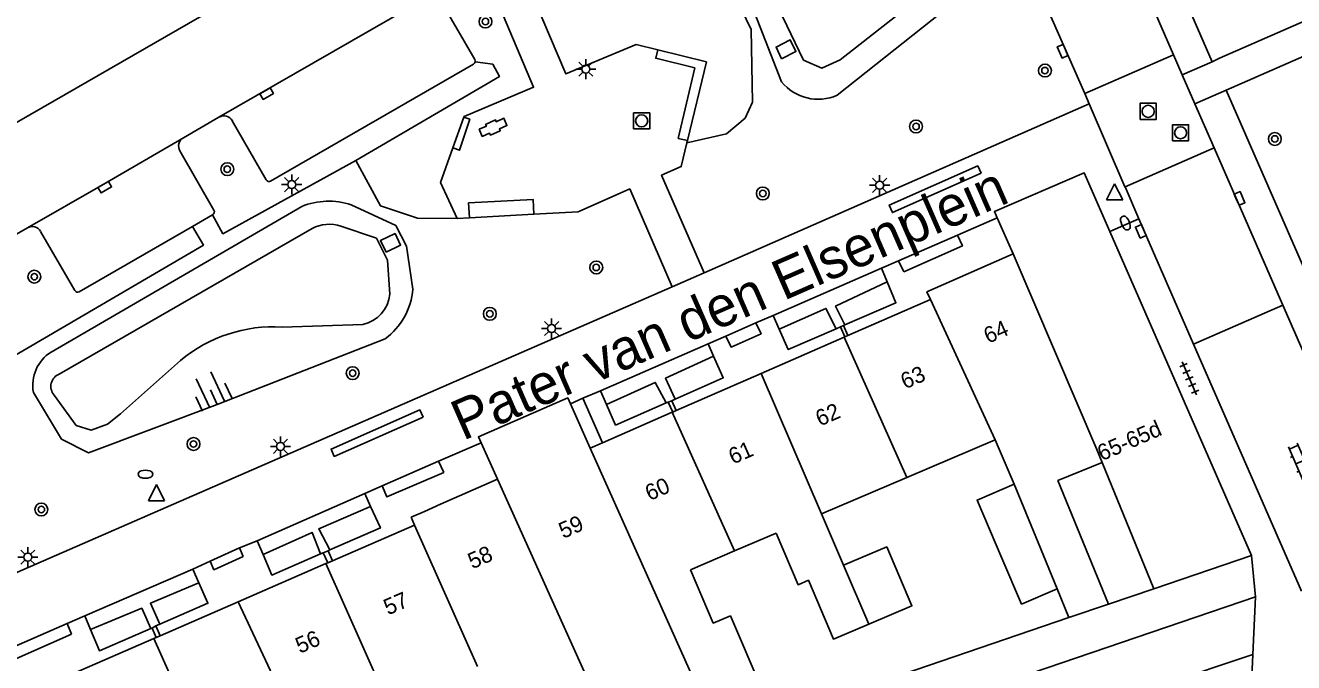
# Model space of a CAD drawing. Extents: x 132994 to 136000, y 393499 to 395512.
# Drawn here: x 134680.3 to 134759.1, y 394642.5 to 394682.2 of the extents above; entities that cross this region are included whole.
import ezdxf

# ---------------------------------------------------------------- set-up
doc = ezdxf.new("R2010")
doc.units = 0
for name, color, linetype in [('gg-afsc-erfafscheiding', 7, 'Continuous'), ('gg-afsc-muur', 7, 'Continuous'), ('gg-anno-huisnummerreeks BGT', 7, 'Continuous'), ('gg-anno-openbare ruimte label', 7, 'Continuous'), ('gg-bbg-bijgebouw', 7, 'Continuous'), ('gg-bbg-gedigitaliseerde bebouwing', 7, 'Continuous'), ('gg-bbg-gedigitaliseerde bijgebouw', 7, 'Continuous'), ('gg-bbg-hoofdgebouw', 7, 'Continuous'), ('gg-bbg-tussenscheiding', 7, 'Continuous'), ('gg-knt-bovenkant onderkant talud', 7, 'Continuous'), ('gg-knt-verharding', 7, 'Continuous'), ('gg-knt-verharding nz', 7, 'Continuous'), ('gg-kwrk-uitstroombak niveau min 01', 7, 'Continuous'), ('gt-grn-groengrens', 7, 'Continuous'), ('gt-grn-weggrens', 7, 'Continuous'), ('gt-symb-boom', 7, 'Continuous'), ('gt-symb-brandkraan', 7, 'Continuous'), ('gt-symb-klinker verharding', 7, 'Continuous'), ('gt-symb-kolk', 7, 'Continuous'), ('gt-symb-lichtmast', 7, 'Continuous'), ('gt-symb-rioolschacht', 7, 'Continuous'), ('gt-symb-talud symbool', 7, 'Continuous'), ('gt-symb-tegel verharding', 7, 'Continuous'), ('gt-symb-waterafsluiter', 7, 'Continuous')]:
    doc.layers.add(name, color=color, linetype=linetype)

# ---------------------------------------------------------------- blocks, each defined once
blk = doc.blocks.new('gt0-BOOM')
at = {"layer": 'gt-symb-boom'}
for radius in [0.4, 0.2]:
    blk.add_circle((0, 0), radius, dxfattribs=at)
blk = doc.blocks.new('gt0-KOLK')
at = {"layer": 'gt-symb-kolk'}
blk.add_lwpolyline([(0, 0), (0.375, 0), (0.375, 0.4), (-0.375, 0.4), (-0.375, 0), (0, 0)], dxfattribs=at)
blk = doc.blocks.new('gt0-WAFSL')
at = {"layer": 'gt-symb-waterafsluiter'}
for p, q in [((-0.5, -0.333), (0, 0.667)), ((0, 0.667), (0.5, -0.333)), ((0.5, -0.333), (-0.5, -0.333))]:
    blk.add_line(p, q, dxfattribs=at)
blk = doc.blocks.new('gt0-BR')
at = {"layer": 'gt-symb-brandkraan'}
for centre, radius, start, end in [((-0.244, 0), 0.206, 107.56694, 252.43307), ((0.599, -2.664), 3, 106.89205, 107.56694), ((0, -0.691), 0.938, 73.10799, 106.89205), ((-0.599, -2.664), 3, 72.43309, 73.10799), ((0.244, 0), 0.206, 287.56695, 72.43309), ((0.599, 2.664), 3, 252.43307, 253.10797), ((0, 0.691), 0.938, 253.10797, 286.89206), ((-0.599, 2.664), 3, 286.89206, 287.56695)]:
    blk.add_arc(centre, radius, start, end, dxfattribs=at)
blk = doc.blocks.new('gt0-RS')
at = {"layer": 'gt-symb-rioolschacht'}
blk.add_lwpolyline([(-0.5, -0.5), (0.5, -0.5), (0.5, 0.5), (-0.5, 0.5)], close=True, dxfattribs=at)
blk.add_circle((0, 0), 0.375, dxfattribs=at)
blk = doc.blocks.new('gt0-LMAST')
at = {"layer": 'gt-symb-lichtmast'}
for p, q in [((-0.182, 0.173), (-0.447, 0.438)), ((-0.005, 0.246), (-0.005, 0.621)), ((0.172, 0.173), (0.437, 0.438)), ((-0.255, -0.004), (-0.63, -0.004)), ((-0.182, -0.181), (-0.447, -0.446)), ((-0.005, -0.254), (-0.005, -0.629)), ((0.437, -0.446), (0.172, -0.181)), ((0.245, -0.004), (0.62, -0.004))]:
    blk.add_line(p, q, dxfattribs=at)
blk.add_circle((-0.005, -0.004), 0.25, dxfattribs=at)
blk = doc.blocks.new('gt0-TEG1')
at = {"layer": 'gt-symb-tegel verharding'}
for p, q in [((-1.125, 0), (1.125, 0)), ((-0.9, -0.25), (-0.9, 0.25)), ((-0.45, -0.25), (-0.45, 0.25)), ((0, -0.25), (0, 0.25)), ((0.45, -0.25), (0.45, 0.25)), ((0.9, -0.25), (0.9, 0.25))]:
    blk.add_line(p, q, dxfattribs=at)
blk = doc.blocks.new('gt0-KL1')
at = {"layer": 'gt-symb-klinker verharding'}
for p, q in [((-1.15, 0.3), (1.15, 0.3)), ((-1, -0.3), (-1, 0.3)), ((-0.5, 0.3), (-0.5, 0.45)), ((0, -0.3), (0, 0.3)), ((0.5, 0.3), (0.5, 0.45)), ((1, -0.3), (1, 0.3)), ((-1.15, -0.3), (1.15, -0.3)), ((-0.5, -0.45), (-0.5, -0.3)), ((0.5, -0.45), (0.5, -0.3))]:
    blk.add_line(p, q, dxfattribs=at)
blk = doc.blocks.new('gt0-TALUD_1')
at = {"layer": 'gt-symb-talud symbool'}
for p, q in [((-1, -1), (-1, 0)), ((-0.5, -2), (-0.5, 0)), ((0, -1), (0, 0)), ((0.5, -2), (0.5, 0)), ((1, -1), (1, 0))]:
    blk.add_line(p, q, dxfattribs=at)

msp = doc.modelspace()

# ---------------------------------------------------------------- linework, layer by layer
at = {"layer": 'gg-afsc-erfafscheiding'}
for p, q in [((134750.458, 394647.133), (134747.629, 394646.18)), ((134745.183, 394645.347), (134723.39, 394637.909))]:
    msp.add_line(p, q, dxfattribs=at)
at = {"layer": 'gg-afsc-muur'}
for p, q in [((134707.579, 394676.455), (134706.9, 394674.546)), ((134707.93, 394670.21), (134711.942, 394670.432)), ((134756.61, 394643.05), (134756.27, 394635.552))]:
    msp.add_line(p, q, dxfattribs=at)
for points in [[(134721.482, 394675.007), (134720.907, 394675.142), (134721.932, 394679.521), (134719.512, 394680.121), (134719.641, 394680.641)], [(134719.641, 394680.641), (134722.661, 394679.9), (134721.482, 394675.007)], [(134707.579, 394676.455), (134707.958, 394676.328), (134707.312, 394674.407), (134706.9, 394674.546)], [(134708.537, 394675.711), (134708.989, 394675.911), (134708.943, 394676.015), (134709.556, 394676.289), (134709.603, 394676.182), (134710.075, 394676.39), (134710.269, 394675.942), (134709.796, 394675.733), (134709.845, 394675.621), (134709.24, 394675.351), (134709.189, 394675.466), (134708.734, 394675.265), (134708.537, 394675.711)], [(134739.722, 394672.976), (134739.519, 394673.433), (134734.015, 394670.991), (134734.217, 394670.534), (134739.722, 394672.976)], [(134711.942, 394670.432), (134711.894, 394671.345), (134707.882, 394671.135), (134707.93, 394670.21)], [(134705.061, 394657.806), (134704.859, 394658.263), (134699.335, 394655.824), (134699.537, 394655.367), (134705.061, 394657.806)]]:
    msp.add_lwpolyline(points, dxfattribs=at)
at = {"layer": 'gg-bbg-bijgebouw'}
for p in [(134756.78, 394646.64), (134751.04, 394641.185)]:
    msp.add_line(p, (134756.61, 394643.05), dxfattribs=at)
at = {"layer": 'gg-bbg-gedigitaliseerde bebouwing'}
for p, q in [((134735.103, 394654.057), (134740.589, 394656.398)), ((134740.589, 394656.398), (134741.769, 394653.632)), ((134750.458, 394647.133), (134747.25, 394654.991)), ((134729.809, 394651.797), (134735.103, 394654.057)), ((134729.809, 394651.797), (134731.179, 394648.595)), ((134724.395, 394649.487), (134726.984, 394650.592)), ((134721.668, 394648.323), (134724.395, 394649.487)), ((134750.458, 394647.133), (134756.52, 394649.21)), ((134744.451, 394647.124), (134745.183, 394645.347)), ((134747.629, 394646.18), (134745.183, 394645.347))]:
    msp.add_line(p, q, dxfattribs=at)
for points in [[(134747.629, 394646.18), (134744.492, 394653.865), (134747.25, 394654.991)], [(134732.756, 394644.945), (134730.552, 394644.004), (134728.991, 394647.662), (134728.351, 394647.389), (134726.984, 394650.592)], [(134721.668, 394648.323), (134723.086, 394644.999), (134724.149, 394645.452), (134726.112, 394640.851), (134722.801, 394639.438)]]:
    msp.add_lwpolyline(points, dxfattribs=at)
at = {"layer": 'gg-bbg-gedigitaliseerde bijgebouw'}
msp.add_line((134756.78, 394646.64), (134741.032, 394641.274), dxfattribs=at)
for points in [[(134741.769, 394653.632), (134739.474, 394652.653), (134741.012, 394649.049)], [(134732.756, 394644.945), (134735.423, 394646.083), (134733.863, 394649.741), (134731.179, 394648.595)], [(134741.012, 394649.049), (134742.237, 394646.179), (134744.451, 394647.124)]]:
    msp.add_lwpolyline(points, dxfattribs=at)
at = {"layer": 'gg-bbg-hoofdgebouw'}
for p, q in [((134741.71, 394667.97), (134740.723, 394670.2)), ((134747.722, 394669.344), (134756.52, 394649.21)), ((134731.452, 394662.89), (134736.57, 394665.13)), ((134726.054, 394660.529), (134731.211, 394662.785)), ((134731.211, 394662.785), (134731.256, 394662.805)), ((134731.256, 394662.805), (134731.452, 394662.89)), ((134720.771, 394658.217), (134726.054, 394660.529)), ((134714.205, 394658.63), (134715.43, 394655.88)), ((134716.203, 394656.218), (134720.535, 394658.114)), ((134720.535, 394658.114), (134720.563, 394658.126)), ((134720.563, 394658.126), (134720.771, 394658.217)), ((134709.68, 394653.95), (134708.655, 394656.215)), ((134715.43, 394655.88), (134716.203, 394656.218)), ((134706.14, 394652.388), (134709.68, 394653.95)), ((134705.15, 394651.951), (134706.14, 394652.388)), ((134704.31, 394651.58), (134705.15, 394651.951)), ((134704.52, 394651.1), (134704.31, 394651.58)), ((134699.426, 394648.879), (134704.52, 394651.1)), ((134693.577, 394646.33), (134699.022, 394648.703)), ((134699.022, 394648.703), (134699.131, 394648.751)), ((134699.131, 394648.751), (134699.426, 394648.879)), ((134688.727, 394644.215), (134693.577, 394646.33)), ((134688.476, 394644.106), (134688.727, 394644.215)), ((134683.37, 394641.88), (134688.332, 394644.043)), ((134688.332, 394644.043), (134688.476, 394644.106))]:
    msp.add_line(p, q, dxfattribs=at)
for points in [[(134740.723, 394670.2), (134740.55, 394670.59), (134746.12, 394673.01), (134747.722, 394669.344)], [(134736.57, 394665.13), (134736.36, 394665.6), (134741.71, 394667.97)], [(134708.655, 394656.215), (134708.49, 394656.58), (134714.04, 394659), (134714.205, 394658.63)]]:
    msp.add_lwpolyline(points, dxfattribs=at)
at = {"layer": 'gg-bbg-tussenscheiding'}
for p, q in [((134746.919, 394655.801), (134741.71, 394667.97)), ((134740.589, 394656.398), (134736.57, 394665.13)), ((134735.103, 394654.057), (134731.211, 394662.785)), ((134729.809, 394651.797), (134726.054, 394660.529)), ((134724.395, 394649.487), (134720.535, 394658.114)), ((134722.801, 394639.438), (134715.43, 394655.88)), ((134747.25, 394654.991), (134746.919, 394655.801)), ((134709.68, 394653.95), (134717.596, 394636.353)), ((134743.262, 394650.009), (134741.769, 394653.632)), ((134708.428, 394642.303), (134704.52, 394651.1)), ((134744.451, 394647.124), (134743.262, 394650.009)), ((134702.961, 394639.871), (134699.022, 394648.703)), ((134731.179, 394648.595), (134732.756, 394644.945)), ((134697.675, 394637.519), (134693.577, 394646.33)), ((134692.316, 394635.135), (134688.332, 394644.043))]:
    msp.add_line(p, q, dxfattribs=at)
at = {"layer": 'gg-knt-bovenkant onderkant talud'}
for p, q in [((134730.781, 394677.822), (134739.135, 394684.471)), ((134725.673, 394682.907), (134727.329, 394678.664)), ((134697.514, 394670.914), (134681.944, 394661.857)), ((134682.449, 394660.488), (134698.156, 394669.538)), ((134701.308, 394663.573), (134696.307, 394663.414))]:
    msp.add_line(p, q, dxfattribs=at)
for points in [[(134737.852, 394685.436), (134730.964, 394680.03), (134729.824, 394679.5), (134728.691, 394680.01), (134727.394, 394682.712)], [(134704.421, 394665.76), (134704.016, 394668.438), (134703.356, 394669.723), (134700.592, 394671.017)], [(134699.955, 394669.678), (134702.157, 394668.944), (134702.835, 394667.568), (134703, 394665.459)], [(134680.845, 394659.347), (134682.59, 394656.441), (134684.269, 394655.583), (134692.261, 394658.593), (134702.698, 394662.686)], [(134689.979, 394661.334), (134686.262, 394658.012), (134685.458, 394657.376), (134684.428, 394657.003), (134683.51, 394657.288), (134682.129, 394659.185)]]:
    msp.add_lwpolyline(points, dxfattribs=at)
for centre, radius, start, end in [((134729.602, 394680.486), 2.913, 218.71543, 293.86912), ((134699.197, 394666.673), 4.562, 72.19099, 111.64219), ((134699.216, 394667.541), 2.261, 70.93353, 117.96616), ((134700.852, 394665.684), 2.16, 282.1885, 354.01861), ((134700.175, 394666.12), 4.261, 306.30296, 355.15513), ((134695.775, 394654.365), 9.064, 86.63819, 129.75298), ((134683.265, 394659.783), 2.459, 122.49874, 190.20898), ((134682.758, 394659.721), 0.827, 111.96595, 220.43799)]:
    msp.add_arc(centre, radius, start, end, dxfattribs=at)
at = {"layer": 'gg-knt-verharding'}
for p, q in [((134741.459, 394708.888), (134754.074, 394679.899)), ((134746.164, 394677.931), (134740.307, 394691.283)), ((134754.543, 394680.125), (134761.08, 394682.999)), ((134751.668, 394680.344), (134746.164, 394677.931)), ((134751.668, 394680.344), (134752.211, 394679.103)), ((134754.074, 394679.899), (134754.543, 394680.125)), ((134752.211, 394679.103), (134753, 394677.298)), ((134722.519, 394666.773), (134746.444, 394677.288)), ((134746.444, 394677.288), (134746.164, 394677.931)), ((134753, 394677.298), (134754.195, 394674.564)), ((134692.372, 394676.461), (134690.162, 394675.177)), ((134695.314, 394672.562), (134693.205, 394676.234)), ((134721.482, 394675.007), (134721.45, 394674.873)), ((134689.95, 394674.361), (134692.06, 394670.671)), ((134754.195, 394674.564), (134748.664, 394672.123)), ((134758.469, 394664.762), (134754.195, 394674.564)), ((134748.664, 394672.123), (134749.527, 394670.133)), ((134691.983, 394670.393), (134690.727, 394669.661)), ((134707.166, 394670.168), (134707.93, 394670.21)), ((134680.475, 394669.585), (134678.266, 394668.304)), ((134690.727, 394669.661), (134683.689, 394665.603)), ((134749.527, 394670.133), (134747.722, 394669.344)), ((134749.527, 394670.133), (134752.926, 394662.342)), ((134683.424, 394665.677), (134681.295, 394669.363)), ((134734.582, 394667.535), (134738.263, 394669.129)), ((134733.527, 394667.075), (134726.805, 394664.139)), ((134733.884, 394666.229), (134733.527, 394667.075)), ((134734.914, 394666.851), (134734.582, 394667.535)), ((134720.54, 394665.911), (134678.471, 394647.561)), ((134758.469, 394664.762), (134752.926, 394662.342)), ((134726.805, 394664.139), (134727.178, 394663.287)), ((134723.86, 394662.847), (134725.724, 394663.675)), ((134730.712, 394663.308), (134730.984, 394663.427)), ((134730.984, 394663.427), (134731.256, 394662.805)), ((134731.18, 394663.512), (134731.267, 394663.55)), ((134731.452, 394662.89), (134731.18, 394663.512)), ((134722.762, 394662.364), (134716.08, 394659.446)), ((134723.102, 394661.603), (134722.762, 394662.364)), ((134752.926, 394662.342), (134759.621, 394646.997)), ((134716.08, 394659.446), (134716.453, 394658.595)), ((134714.973, 394658.981), (134714.205, 394658.63)), ((134716.203, 394656.218), (134714.973, 394658.981)), ((134720.167, 394658.696), (134720.29, 394658.75)), ((134720.29, 394658.75), (134720.563, 394658.126)), ((134720.502, 394658.833), (134720.713, 394658.927)), ((134720.771, 394658.217), (134720.502, 394658.833)), ((134706.015, 394655.062), (134702.512, 394653.534)), ((134706.353, 394654.376), (134706.015, 394655.062)), ((134701.434, 394653.066), (134694.749, 394650.119)), ((134701.797, 394652.26), (134701.434, 394653.066)), ((134694.749, 394650.119), (134695.115, 394649.27)), ((134693.653, 394649.675), (134691.818, 394648.854)), ((134693.874, 394649.153), (134693.653, 394649.675)), ((134698.684, 394649.301), (134698.858, 394649.377)), ((134698.858, 394649.377), (134699.131, 394648.751)), ((134699.154, 394649.502), (134699.271, 394649.553)), ((134699.426, 394648.879), (134699.154, 394649.502)), ((134690.748, 394648.365), (134684.042, 394645.443)), ((134691.123, 394647.515), (134690.748, 394648.365)), ((134682.948, 394644.974), (134679.302, 394643.39)), ((134683.212, 394644.308), (134682.948, 394644.974)), ((134684.042, 394645.443), (134684.395, 394644.606)), ((134688.143, 394644.657), (134688.221, 394644.691)), ((134688.221, 394644.691), (134688.476, 394644.106)), ((134688.46, 394644.827), (134688.696, 394644.93)), ((134688.727, 394644.215), (134688.46, 394644.827))]:
    msp.add_line(p, q, dxfattribs=at)
for points in [[(134739.68, 394707.837), (134740.627, 394705.601), (134746.056, 394693.257), (134751.668, 394680.344)], [(134820.71, 394702.14), (134818.9, 394706.18), (134754.94, 394678.14)], [(134708.737, 394685.857), (134711.924, 394678.323), (134707.598, 394676.509), (134707.579, 394676.455)], [(134706.148, 394683.707), (134708.27, 394680.042), (134708.292, 394679.97), (134708.287, 394679.894)], [(134711.964, 394683.794), (134713.932, 394679.148), (134718.288, 394680.973), (134719.641, 394680.641)], [(134695.584, 394672.483), (134708.195, 394679.767), (134708.253, 394679.822), (134708.287, 394679.894)], [(134754.94, 394678.14), (134766.37, 394651.97), (134768.791, 394652.981)], [(134748.664, 394672.123), (134748.663, 394672.122), (134746.444, 394677.288)], [(134706.9, 394674.546), (134706.14, 394672.409), (134707.166, 394670.168)], [(134721.45, 394674.873), (134721.091, 394673.392), (134719.874, 394672.846), (134722.519, 394666.773)], [(134711.942, 394670.432), (134714.681, 394670.583), (134717.896, 394672.002), (134720.54, 394665.911)], [(134738.263, 394669.129), (134738.56, 394668.462), (134734.914, 394666.851)], [(134731.267, 394663.55), (134734.434, 394664.925), (134733.884, 394666.229)], [(134766.334, 394644.833), (134766.04, 394646.8), (134765.1, 394649.63), (134758.469, 394664.762)], [(134725.724, 394663.675), (134726.056, 394662.991), (134724.192, 394662.163), (134723.86, 394662.847)], [(134727.178, 394663.287), (134727.738, 394662.006), (134730.712, 394663.308)], [(134720.713, 394658.927), (134723.702, 394660.258), (134723.102, 394661.603)], [(134716.453, 394658.595), (134717.014, 394657.314), (134720.167, 394658.696)], [(134702.512, 394653.534), (134702.811, 394652.851), (134706.353, 394654.376)], [(134699.271, 394649.553), (134702.4, 394650.922), (134701.797, 394652.26)], [(134691.818, 394648.854), (134692.062, 394648.314), (134693.874, 394649.153)], [(134695.115, 394649.27), (134695.669, 394647.985), (134698.684, 394649.301)], [(134688.696, 394644.93), (134691.685, 394646.24), (134691.123, 394647.515)], [(134679.302, 394643.39), (134679.618, 394642.713), (134683.212, 394644.308)], [(134684.395, 394644.606), (134684.951, 394643.285), (134688.143, 394644.657)]]:
    msp.add_lwpolyline(points, dxfattribs=at)
for centre, radius, start, end in [((134692.673, 394675.922), 0.617, 30.34841, 119.16464), ((134690.462, 394674.664), 0.594, 120.2643, 210.60832), ((134695.481, 394672.631), 0.181, 202.59222, 304.78961), ((134691.891, 394670.568), 0.198, 297.61025, 31.42659), ((134680.766, 394669.033), 0.624, 31.94797, 117.75474), ((134683.597, 394665.786), 0.205, 212.24332, 296.55239)]:
    msp.add_arc(centre, radius, start, end, dxfattribs=at)
at = {"layer": 'gg-knt-verharding nz'}
for p, q in [((134702.771, 394689.384), (134668.273, 394669.478)), ((134705.795, 394684.189), (134692.372, 394676.461))]:
    msp.add_line(p, q, dxfattribs=at)
msp.add_lwpolyline([(134690.162, 394675.177), (134685.181, 394672.285), (134680.475, 394669.585)], dxfattribs=at)
at = {"layer": 'gg-kwrk-uitstroombak niveau min 01'}
for points in [[(134727.321, 394680.094), (134726.991, 394680.822), (134727.871, 394681.262), (134728.217, 394680.539), (134727.321, 394680.094)], [(134702.759, 394668.065), (134702.407, 394668.788), (134703.319, 394669.227), (134703.654, 394668.512), (134702.759, 394668.065)]]:
    msp.add_lwpolyline(points, dxfattribs=at)
at = {"layer": 'gt-grn-groengrens'}
for p, q in [((134730.984, 394663.427), (134731.18, 394663.512)), ((134720.29, 394658.75), (134720.502, 394658.833)), ((134699.154, 394649.502), (134698.858, 394649.377)), ((134688.46, 394644.827), (134688.221, 394644.691))]:
    msp.add_line(p, q, dxfattribs=at)
for points in [[(134723.924, 394685.066), (134725.43, 394681.914), (134725.52, 394677.401), (134725.062, 394676.402), (134723.901, 394675.436), (134721.45, 394674.873)], [(134708.287, 394679.894), (134709.387, 394679.768), (134709.793, 394678.981), (134700.878, 394673.769)], [(134700.878, 394673.769), (134692.623, 394669.211), (134691.983, 394670.393)], [(134700.878, 394673.769), (134702.403, 394670.948), (134704.7, 394670.183), (134707.166, 394670.168)], [(134678.227, 394660.793), (134691.404, 394668.509), (134690.727, 394669.661)], [(134731.267, 394663.55), (134730.68, 394664.714), (134733.884, 394666.229)], [(134727.178, 394663.287), (134730.087, 394664.565), (134730.712, 394663.308)], [(134720.713, 394658.927), (134720.121, 394660.228), (134723.102, 394661.603)], [(134716.453, 394658.595), (134719.478, 394659.97), (134720.167, 394658.696)], [(134701.797, 394652.26), (134698.569, 394650.872), (134699.271, 394649.553)], [(134698.684, 394649.301), (134698.163, 394650.643), (134695.115, 394649.27)], [(134691.123, 394647.515), (134688.115, 394646.231), (134688.696, 394644.93)], [(134688.143, 394644.657), (134687.582, 394645.929), (134684.395, 394644.606)]]:
    msp.add_lwpolyline(points, dxfattribs=at)
at = {"layer": 'gt-grn-weggrens'}
for p, q in [((134752.211, 394679.103), (134754.074, 394679.899)), ((134753, 394677.298), (134754.94, 394678.14)), ((134738.263, 394669.129), (134740.723, 394670.2)), ((134733.527, 394667.075), (134734.582, 394667.535)), ((134720.54, 394665.911), (134722.519, 394666.773)), ((134726.805, 394664.139), (134725.724, 394663.675)), ((134723.86, 394662.847), (134722.762, 394662.364)), ((134716.08, 394659.446), (134714.973, 394658.981)), ((134706.015, 394655.062), (134708.655, 394656.215)), ((134702.512, 394653.534), (134701.434, 394653.066)), ((134693.653, 394649.675), (134694.749, 394650.119)), ((134756.78, 394646.64), (134756.52, 394649.21)), ((134691.818, 394648.854), (134690.748, 394648.365)), ((134684.042, 394645.443), (134682.948, 394644.974))]:
    msp.add_line(p, q, dxfattribs=at)

# ---------------------------------------------------------------- block references
at = {"layer": 'gt-symb-boom'}
for p in [(134708.93, 394682.411), (134743.689, 394679.361), (134735.683, 394675.882), (134757.972, 394675.109), (134692.891, 394673.229), (134726.162, 394671.717), (134715.813, 394667.118), (134680.903, 394666.541), (134709.202, 394664.233), (134700.682, 394660.546), (134690.793, 394656.138), (134681.342, 394652.065)]:
    msp.add_blockref('gt0-BOOM', p, dxfattribs=at)
at = {"layer": 'gt-symb-brandkraan', "rotation": -66.41000982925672}
msp.add_blockref('gt0-BR', (134748.688, 394669.876), dxfattribs=at)
at = {"layer": 'gt-symb-brandkraan'}
msp.add_blockref('gt0-BR', (134687.806, 394654.258), dxfattribs=at)
at = {"layer": 'gt-symb-klinker verharding', "rotation": -66.41000982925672}
msp.add_blockref('gt0-KL1', (134759.549, 394655.02), dxfattribs=at)
at = {"layer": 'gt-symb-kolk'}
for p, rotation in [((134744.966, 394680.645), 113.64786023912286), ((134695.237, 394678.103), -150.18505052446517), ((134685.181, 394672.285), -150.15601886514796), ((134755.599, 394671.325), -66.04914468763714), ((134749.827, 394669.443), 113.33404127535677)]:
    msp.add_blockref('gt0-KOLK', p, dxfattribs=dict(at, rotation=rotation))
at = {"layer": 'gt-symb-lichtmast'}
for p in [(134715.17, 394679.452), (134696.9, 394672.275), (134733.425, 394672.233), (134713.045, 394663.324), (134696.201, 394655.993), (134680.504, 394649.106)]:
    msp.add_blockref('gt0-LMAST', p, dxfattribs=at)
at = {"layer": 'gt-symb-rioolschacht'}
for p in [(134750.1, 394676.825), (134718.634, 394676.231), (134752.118, 394675.492)]:
    msp.add_blockref('gt0-RS', p, dxfattribs=at)
at = {"layer": 'gt-symb-talud symbool', "xscale": 1.0003664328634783, "yscale": 1.0003664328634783, "rotation": -155.04884837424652}
msp.add_blockref('gt0-TALUD_1', (134692.261, 394658.593), dxfattribs=at)
at = {"layer": 'gt-symb-tegel verharding', "rotation": -66.41000982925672}
msp.add_blockref('gt0-TEG1', (134752.659, 394660.219), dxfattribs=at)
at = {"layer": 'gt-symb-waterafsluiter'}
for p in [(134748.02, 394671.654), (134688.489, 394652.944)]:
    msp.add_blockref('gt0-WAFSL', p, dxfattribs=at)

# ---------------------------------------------------------------- texts
at = {"layer": 'gg-anno-huisnummerreeks BGT'}
for s, rotation, p in [('64', 23.9, (134740.164, 394662.363)), ('63', 23.6, (134735, 394659.531)), ('62', 23.6, (134729.711, 394657.217)), ('65-65d', 23.6, (134747.223, 394655.063)), ('61', 23.6, (134724.306, 394654.852)), ('60', 23.6, (134719.125, 394652.585)), ('59', 23.7, (134713.761, 394650.235)), ('58', 23.8, (134708.117, 394648.342)), ('57', 23.6, (134702.877, 394645.474)), ('56', 23.6, (134697.402, 394643.088))]:
    msp.add_text(s, height=1, rotation=rotation, dxfattribs=at).set_placement(p)
at = {"layer": 'gg-anno-openbare ruimte label'}
msp.add_text('Pater van den Elsenplein', height=2.5, rotation=23.6, dxfattribs=at).set_placement((134707.529, 394656.324))

doc.saveas('drawing.dxf')
